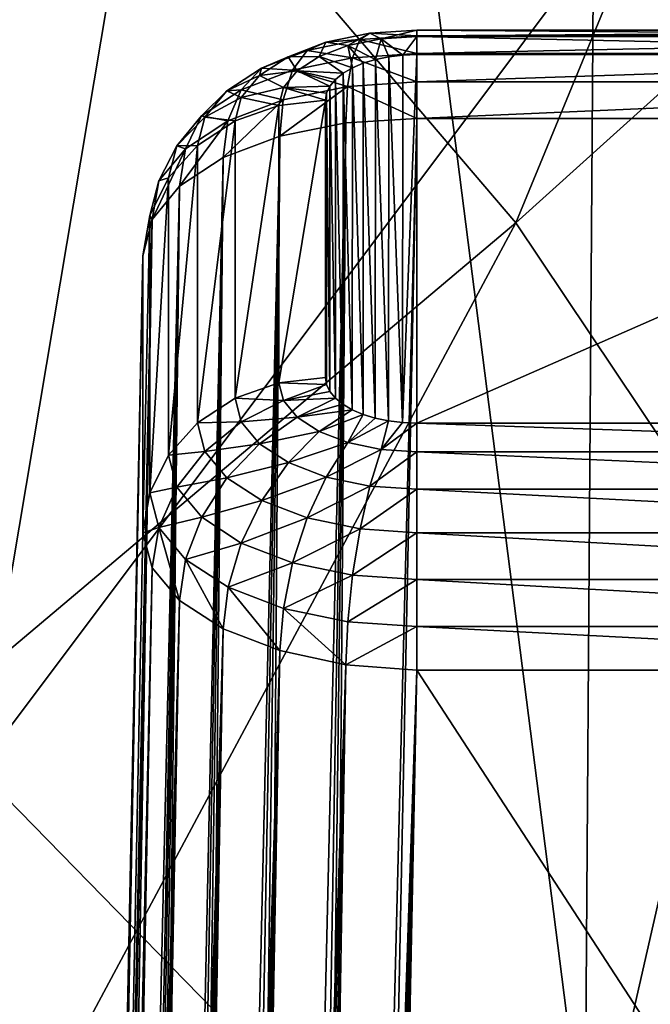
# Model space of a CAD drawing. Header units: metres. Extents: x -109 to 109, y -78 to 121.
# Tile 578 of 656: x 18.362 to 19.052, y -58.125 to -57.048. Entities that reach past the tile are written whole.
import ezdxf

# ---------------------------------------------------------------- set-up
doc = ezdxf.new("R2010")
doc.units = ezdxf.units.M
doc.layers.add('solid_508554_SW0001', color=7, linetype='CONTINUOUS')

msp = doc.modelspace()

# ---------------------------------------------------------------- linework, layer by layer
at = {"layer": 'solid_508554_SW0001'}
for points in [[(19.440199, -61.893547, 16.898468), (19.532137, -50.021473, 9.955032), (18.029377, -50.841457, 8.534774)], [(17.94449, -62.709686, 15.484874), (19.440199, -61.893547, 16.898468), (18.029377, -50.841457, 8.534774)], [(20.641497, -50.914703, 8.418381), (20.549397, -63.05127, 15.519059), (18.941591, -63.890049, 14.066255)], [(19.02648, -51.757244, 6.959062), (20.641497, -50.914703, 8.418381), (18.941591, -63.890049, 14.066255)], [(19.02648, -51.757244, 6.959062), (18.941591, -63.890049, 14.066255), (17.197317, -64.657623, 12.736771)], [(17.274378, -52.528263, 5.623614), (19.02648, -51.757244, 6.959062), (17.197317, -64.657623, 12.736771)], [(17.434929, -57.128788, 46.136292), (18.763037, -55.21257, 46.031895), (17.686653, -54.458786, 47.33749)], [(17.434929, -57.128788, 46.136292), (18.316025, -57.868122, 44.855724), (18.763037, -55.21257, 46.031895)], [(18.316025, -57.868122, 44.855724), (19.71125, -56.008224, 44.653782), (18.763037, -55.21257, 46.031895)], [(18.904879, -57.270119, 41.36869), (18.269255, -56.525734, 42.658005), (19.746634, -55.229622, 41.827587)], [(18.904879, -57.270119, 41.36869), (19.746634, -55.229622, 41.827587), (20.33606, -55.981346, 40.525566)], [(19.419413, -58.037533, 40.039486), (18.904879, -57.270119, 41.36869), (20.33606, -55.981346, 40.525566)], [(18.316025, -57.868122, 44.855724), (19.072004, -58.641312, 43.516521), (19.71125, -56.008224, 44.653782)], [(17.150715, -58.748363, 42.122066), (18.269255, -56.525734, 42.658005), (18.904879, -57.270119, 41.36869)], [(18.696949, -57.072407, 33.500172), (18.744974, -57.062454, 33.517414), (18.720881, -57.076164, 33.454517)], [(18.734299, -57.06955, 33.567482), (18.744974, -57.062454, 33.517414), (18.696949, -57.072407, 33.500172)], [(18.744974, -57.062454, 33.517414), (18.757364, -57.0686, 33.467613), (18.720881, -57.076164, 33.454517)], [(18.734299, -57.06955, 33.567482), (18.796524, -57.065453, 33.574585), (18.744974, -57.062454, 33.517414)], [(18.734299, -57.06955, 33.567482), (18.796524, -57.084774, 33.62252), (18.796524, -57.065453, 33.574585)], [(18.744974, -57.062454, 33.517414), (18.796524, -57.065453, 33.574585), (18.796524, -57.059059, 33.523296)], [(18.744974, -57.062454, 33.517414), (18.796524, -57.059059, 33.523296), (18.757364, -57.0686, 33.467613)], [(18.757364, -57.0686, 33.467613), (18.796524, -57.059059, 33.523296), (18.796524, -57.066021, 33.47208)], [(18.757364, -57.0686, 33.467613), (18.796524, -57.066021, 33.47208), (18.781042, -57.086452, 33.423363)], [(18.796524, -57.066021, 33.47208), (18.796524, -57.08585, 33.424408), (18.781042, -57.086452, 33.423363)], [(18.796524, -57.059059, 33.523296), (19.716505, -57.059059, 33.523296), (19.716505, -57.066021, 33.47208)], [(18.796524, -57.066021, 33.47208), (18.796524, -57.059059, 33.523296), (19.716505, -57.066021, 33.47208)], [(18.796524, -57.065453, 33.574585), (19.716505, -57.065453, 33.574581), (19.716505, -57.059059, 33.523296)], [(18.796524, -57.059059, 33.523296), (18.796524, -57.065453, 33.574585), (19.716505, -57.059059, 33.523296)], [(18.796524, -57.084774, 33.62252), (19.716505, -57.084774, 33.62252), (19.716505, -57.065453, 33.574581)], [(18.796524, -57.065453, 33.574585), (18.796524, -57.084774, 33.62252), (19.716505, -57.065453, 33.574581)], [(18.796524, -57.066021, 33.47208), (19.716505, -57.08585, 33.424408), (18.796524, -57.08585, 33.424408)], [(18.796524, -57.066021, 33.47208), (19.716505, -57.066021, 33.47208), (19.716505, -57.08585, 33.424408)], [(18.655729, -57.088234, 33.472759), (18.696949, -57.072407, 33.500172), (18.689569, -57.088184, 33.433693)], [(18.676327, -57.081566, 33.546673), (18.696949, -57.072407, 33.500172), (18.655729, -57.088234, 33.472759)], [(18.676327, -57.081566, 33.546673), (18.734299, -57.06955, 33.567482), (18.696949, -57.072407, 33.500172)], [(18.726049, -57.089417, 33.614479), (18.734299, -57.06955, 33.567482), (18.676327, -57.081566, 33.546673)], [(18.696949, -57.072407, 33.500172), (18.720881, -57.076164, 33.454517), (18.689569, -57.088184, 33.433693)], [(18.689569, -57.088184, 33.433693), (18.720881, -57.076164, 33.454517), (18.725914, -57.100449, 33.399124)], [(18.720881, -57.076164, 33.454517), (18.757364, -57.0686, 33.467613), (18.751257, -57.091267, 33.415024)], [(18.720881, -57.076164, 33.454517), (18.751257, -57.091267, 33.415024), (18.737864, -57.095356, 33.40794)], [(18.720881, -57.076164, 33.454517), (18.737864, -57.095356, 33.40794), (18.725914, -57.100449, 33.399124)], [(18.726049, -57.089417, 33.614479), (18.796524, -57.084774, 33.62252), (18.734299, -57.06955, 33.567482)], [(18.757364, -57.0686, 33.467613), (18.765785, -57.088272, 33.420212), (18.751257, -57.091267, 33.415024)], [(18.757364, -57.0686, 33.467613), (18.781042, -57.086452, 33.423363), (18.765785, -57.088272, 33.420212)], [(18.624125, -57.108849, 33.437057), (18.655729, -57.088234, 33.472759), (18.665562, -57.103844, 33.40657)], [(18.62657, -57.100674, 33.51358), (18.655729, -57.088234, 33.472759), (18.624125, -57.108849, 33.437057)], [(18.62657, -57.100674, 33.51358), (18.676327, -57.081566, 33.546673), (18.655729, -57.088234, 33.472759)], [(18.660389, -57.103027, 33.590908), (18.676327, -57.081566, 33.546673), (18.62657, -57.100674, 33.51358)], [(18.655729, -57.088234, 33.472759), (18.689569, -57.088184, 33.433693), (18.665562, -57.103844, 33.40657)], [(18.660389, -57.103027, 33.590908), (18.726049, -57.089417, 33.614479), (18.676327, -57.081566, 33.546673)], [(18.665562, -57.103844, 33.40657), (18.689569, -57.088184, 33.433693), (18.715696, -57.106415, 33.388786)], [(18.689569, -57.088184, 33.433693), (18.725914, -57.100449, 33.399124), (18.715696, -57.106415, 33.388786)], [(18.726049, -57.089417, 33.614479), (18.796524, -57.115738, 33.663906), (18.796524, -57.084774, 33.62252)], [(18.765577, -57.486855, 32.729847), (18.751257, -57.091267, 33.415024), (18.765785, -57.088272, 33.420212)], [(18.780874, -57.488693, 32.726658), (18.765577, -57.486855, 32.729847), (18.765785, -57.088272, 33.420212)], [(18.780874, -57.488693, 32.726658), (18.765785, -57.088272, 33.420212), (18.781042, -57.086452, 33.423363)], [(18.780874, -57.488693, 32.726658), (18.796524, -57.08585, 33.424408), (18.796524, -57.489311, 32.725594)], [(18.780874, -57.488693, 32.726658), (18.781042, -57.086452, 33.423363), (18.796524, -57.08585, 33.424408)], [(18.796524, -57.115738, 33.663906), (19.716505, -57.115738, 33.663906), (19.716505, -57.084774, 33.62252)], [(18.796524, -57.084774, 33.62252), (18.796524, -57.115738, 33.663906), (19.716505, -57.084774, 33.62252)], [(19.716505, -57.08585, 33.424408), (19.716505, -57.489311, 32.725594), (18.796524, -57.489311, 32.725594)], [(18.796524, -57.08585, 33.424408), (19.716505, -57.08585, 33.424408), (18.796524, -57.489311, 32.725594)], [(18.720778, -57.120728, 33.655262), (18.726049, -57.089417, 33.614479), (18.660389, -57.103027, 33.590908)], [(18.720778, -57.120728, 33.655262), (18.796524, -57.115738, 33.663906), (18.726049, -57.089417, 33.614479)], [(18.737658, -57.479729, 32.742191), (18.725914, -57.100449, 33.399124), (18.737864, -57.095356, 33.40794)], [(18.751051, -57.483841, 32.735065), (18.737658, -57.479729, 32.742191), (18.737864, -57.095356, 33.40794)], [(18.751051, -57.483841, 32.735065), (18.737864, -57.095356, 33.40794), (18.751257, -57.091267, 33.415024)], [(18.765577, -57.486855, 32.729847), (18.751051, -57.483841, 32.735065), (18.751257, -57.091267, 33.415024)], [(18.588419, -57.125553, 33.470482), (18.62657, -57.100674, 33.51358), (18.624125, -57.108849, 33.437057)], [(18.604036, -57.124664, 33.553429), (18.62657, -57.100674, 33.51358), (18.588419, -57.125553, 33.470482)], [(18.588419, -57.125553, 33.470482), (18.624125, -57.108849, 33.437057), (18.604273, -57.132835, 33.395508)], [(18.604036, -57.124664, 33.553429), (18.660389, -57.103027, 33.590908), (18.62657, -57.100674, 33.51358)], [(18.650204, -57.135353, 33.629929), (18.660389, -57.103027, 33.590908), (18.604036, -57.124664, 33.553429)], [(18.604273, -57.132835, 33.395508), (18.624125, -57.108849, 33.437057), (18.65048, -57.122066, 33.375008)], [(18.624125, -57.108849, 33.437057), (18.665562, -57.103844, 33.40657), (18.65048, -57.122066, 33.375008)], [(18.650204, -57.135353, 33.629929), (18.720778, -57.120728, 33.655262), (18.660389, -57.103027, 33.590908)], [(18.65048, -57.122066, 33.375008), (18.665562, -57.103844, 33.40657), (18.701448, -57.120373, 33.364613)], [(18.665562, -57.103844, 33.40657), (18.715696, -57.106415, 33.388786), (18.707474, -57.11311, 33.377193)], [(18.665562, -57.103844, 33.40657), (18.707474, -57.11311, 33.377193), (18.701448, -57.120373, 33.364613)], [(18.715542, -57.468639, 32.761395), (18.707474, -57.11311, 33.377193), (18.715696, -57.106415, 33.388786)], [(18.725721, -57.474617, 32.751045), (18.715542, -57.468639, 32.761395), (18.715696, -57.106415, 33.388786)], [(18.725721, -57.474617, 32.751045), (18.715696, -57.106415, 33.388786), (18.725914, -57.100449, 33.399124)], [(18.737658, -57.479729, 32.742191), (18.725721, -57.474617, 32.751045), (18.725914, -57.100449, 33.399124)], [(18.720778, -57.120728, 33.655262), (18.646545, -57.175049, 33.660374), (18.718884, -57.160488, 33.686584)], [(18.650204, -57.135353, 33.629929), (18.646545, -57.175049, 33.660374), (18.720778, -57.120728, 33.655262)], [(18.65048, -57.122066, 33.375008), (18.701448, -57.120373, 33.364613), (18.697771, -57.128017, 33.351372)], [(18.701374, -57.454674, 32.785587), (18.697771, -57.128017, 33.351372), (18.701448, -57.120373, 33.364613)], [(18.707363, -57.461941, 32.772999), (18.701374, -57.454674, 32.785587), (18.701448, -57.120373, 33.364613)], [(18.707363, -57.461941, 32.772999), (18.701448, -57.120373, 33.364613), (18.707474, -57.11311, 33.377193)], [(18.715542, -57.468639, 32.761395), (18.707363, -57.461941, 32.772999), (18.707474, -57.11311, 33.377193)], [(18.720778, -57.120728, 33.655262), (18.718884, -57.160488, 33.686584), (18.796516, -57.156048, 33.695839)], [(18.720778, -57.120728, 33.655262), (18.796516, -57.156048, 33.695839), (18.796524, -57.115738, 33.663906)], [(19.716505, -57.115738, 33.663906), (18.796516, -57.156048, 33.695839), (19.25651, -57.156048, 33.695839)], [(18.796524, -57.115738, 33.663906), (18.796516, -57.156048, 33.695839), (19.716505, -57.115738, 33.663906)], [(18.560827, -57.152847, 33.504616), (18.604036, -57.124664, 33.553429), (18.588419, -57.125553, 33.470482)], [(18.589632, -57.158611, 33.589642), (18.604036, -57.124664, 33.553429), (18.560827, -57.152847, 33.504616)], [(18.560827, -57.152847, 33.504616), (18.588419, -57.125553, 33.470482), (18.564453, -57.15451, 33.420326)], [(18.564453, -57.15451, 33.420326), (18.588419, -57.125553, 33.470482), (18.604273, -57.132835, 33.395508)], [(18.589632, -57.158611, 33.589642), (18.650204, -57.135353, 33.629929), (18.604036, -57.124664, 33.553429)], [(18.604273, -57.132835, 33.395508), (18.65048, -57.122066, 33.375008), (18.645338, -57.141613, 33.341148)], [(18.645338, -57.141613, 33.341148), (18.65048, -57.122066, 33.375008), (18.696539, -57.135841, 33.337818)], [(18.65048, -57.122066, 33.375008), (18.697771, -57.128017, 33.351372), (18.696539, -57.135841, 33.337818)], [(18.696539, -57.43932, 32.812183), (18.696539, -57.135841, 33.337818), (18.697771, -57.128017, 33.351372)], [(18.697741, -57.447048, 32.798794), (18.696539, -57.43932, 32.812183), (18.697771, -57.128017, 33.351372)], [(18.701374, -57.454674, 32.785587), (18.697741, -57.447048, 32.798794), (18.697771, -57.128017, 33.351372)], [(18.564453, -57.15451, 33.420326), (18.604273, -57.132835, 33.395508), (18.597504, -57.158569, 33.350937)], [(18.650204, -57.135353, 33.629929), (18.584425, -57.198742, 33.618999), (18.646545, -57.175049, 33.660374)], [(18.589632, -57.158611, 33.589642), (18.584425, -57.198742, 33.618999), (18.650204, -57.135353, 33.629929)], [(18.597504, -57.158569, 33.350937), (18.604273, -57.132835, 33.395508), (18.645338, -57.141613, 33.341148)], [(18.597506, -57.462044, 32.825302), (18.597504, -57.158569, 33.350937), (18.645338, -57.141613, 33.341148)], [(18.64534, -57.445091, 32.815514), (18.597506, -57.462044, 32.825302), (18.645338, -57.141613, 33.341148)], [(18.64534, -57.445091, 32.815514), (18.645338, -57.141613, 33.341148), (18.696539, -57.135841, 33.337818)], [(18.64534, -57.445091, 32.815514), (18.696539, -57.135841, 33.337818), (18.696539, -57.43932, 32.812183)], [(18.533684, -57.185642, 33.447811), (18.560827, -57.152847, 33.504616), (18.564453, -57.15451, 33.420326)], [(18.54319, -57.188904, 33.537178), (18.560827, -57.152847, 33.504616), (18.533684, -57.185642, 33.447811)], [(18.54319, -57.188904, 33.537178), (18.589632, -57.158611, 33.589642), (18.560827, -57.152847, 33.504616)], [(18.533684, -57.185642, 33.447811), (18.564453, -57.15451, 33.420326), (18.556284, -57.185574, 33.366528)], [(18.589632, -57.158611, 33.589642), (18.53676, -57.22995, 33.565281), (18.584425, -57.198742, 33.618999)], [(18.54319, -57.188904, 33.537178), (18.53676, -57.22995, 33.565281), (18.589632, -57.158611, 33.589642)], [(18.556284, -57.185574, 33.366528), (18.564453, -57.15451, 33.420326), (18.597504, -57.158569, 33.350937)], [(18.556286, -57.489048, 32.840893), (18.556284, -57.185574, 33.366528), (18.597504, -57.158569, 33.350937)], [(18.597506, -57.462044, 32.825302), (18.556286, -57.489048, 32.840893), (18.597504, -57.158569, 33.350937)], [(18.612059, -61.722015, 36.422623), (18.718884, -57.160488, 33.686584), (18.646545, -57.175049, 33.660374)], [(18.612059, -61.722015, 36.422623), (18.641466, -61.678886, 36.405624), (18.718884, -57.160488, 33.686584)], [(18.641466, -61.678886, 36.405624), (18.662237, -61.649387, 36.392124), (18.718884, -57.160488, 33.686584)], [(18.662237, -61.649387, 36.392124), (18.683865, -61.619366, 36.376747), (18.718884, -57.160488, 33.686584)], [(18.751398, -59.372459, 35.027596), (18.796516, -57.156048, 33.695839), (18.683865, -61.619366, 36.376747)], [(18.683865, -61.619366, 36.376747), (18.796516, -57.156048, 33.695839), (18.718884, -57.160488, 33.686584)], [(18.751398, -59.372459, 35.027596), (19.25651, -57.156048, 33.695839), (18.796516, -57.156048, 33.695839)], [(18.751398, -59.372459, 35.027596), (19.716505, -57.156048, 33.695839), (19.25651, -57.156048, 33.695839)], [(18.751398, -59.372459, 35.027596), (19.88336, -58.791054, 34.678253), (19.716505, -57.156048, 33.695839)], [(18.538305, -61.837437, 36.452244), (18.646545, -57.175049, 33.660374), (18.584425, -57.198742, 33.618999)], [(18.538305, -61.837437, 36.452244), (18.560663, -61.801197, 36.445469), (18.646545, -57.175049, 33.660374)], [(18.560663, -61.801197, 36.445469), (18.58514, -61.762821, 36.435745), (18.646545, -57.175049, 33.660374)], [(18.58514, -61.762821, 36.435745), (18.612059, -61.722015, 36.422623), (18.646545, -57.175049, 33.660374)], [(18.514017, -57.224152, 33.476124), (18.533684, -57.185642, 33.447811), (18.524431, -57.220821, 33.386879)], [(18.514017, -57.224152, 33.476124), (18.54319, -57.188904, 33.537178), (18.533684, -57.185642, 33.447811)], [(18.524431, -57.220821, 33.386879), (18.533684, -57.185642, 33.447811), (18.556284, -57.185574, 33.366528)], [(18.524431, -57.524296, 32.861244), (18.524431, -57.220821, 33.386879), (18.556284, -57.185574, 33.366528)], [(18.556286, -57.489048, 32.840893), (18.524431, -57.524296, 32.861244), (18.556284, -57.185574, 33.366528)], [(18.54319, -57.188904, 33.537178), (18.506796, -57.266548, 33.50288), (18.53676, -57.22995, 33.565281)], [(18.514017, -57.224152, 33.476124), (18.506796, -57.266548, 33.50288), (18.54319, -57.188904, 33.537178)], [(18.483166, -61.933231, 36.457901), (18.584425, -57.198742, 33.618999), (18.53676, -57.22995, 33.565281)], [(18.483166, -61.933231, 36.457901), (18.49967, -61.903397, 36.458187), (18.584425, -57.198742, 33.618999)], [(18.49967, -61.903397, 36.458187), (18.518005, -61.871506, 36.456394), (18.584425, -57.198742, 33.618999)], [(18.518005, -61.871506, 36.456394), (18.538305, -61.837437, 36.452244), (18.584425, -57.198742, 33.618999)], [(18.50407, -57.261963, 33.410633), (18.514017, -57.224152, 33.476124), (18.524431, -57.220821, 33.386879)], [(18.504072, -57.565437, 32.884998), (18.50407, -57.261963, 33.410633), (18.524431, -57.220821, 33.386879)], [(18.50407, -57.261963, 33.410633), (18.506796, -57.266548, 33.50288), (18.514017, -57.224152, 33.476124)], [(18.524431, -57.524296, 32.861244), (18.504072, -57.565437, 32.884998), (18.524431, -57.220821, 33.386879)], [(18.425508, -62.051998, 36.432396), (18.53676, -57.22995, 33.565281), (18.506796, -57.266548, 33.50288)], [(18.425508, -62.051998, 36.432396), (18.443922, -62.010433, 36.446617), (18.53676, -57.22995, 33.565281)], [(18.443922, -62.010433, 36.446617), (18.455376, -61.986706, 36.451904), (18.53676, -57.22995, 33.565281)], [(18.455376, -61.986706, 36.451904), (18.468435, -61.960972, 36.45573), (18.53676, -57.22995, 33.565281)], [(18.468435, -61.960972, 36.45573), (18.483166, -61.933231, 36.457901), (18.53676, -57.22995, 33.565281)], [(17.150715, -58.748363, 42.122066), (18.904879, -57.270119, 41.36869), (17.704557, -59.509117, 40.804405)], [(17.704557, -59.509117, 40.804405), (18.904879, -57.270119, 41.36869), (19.419413, -58.037533, 40.039486)], [(18.404106, -62.113274, 36.394341), (18.506796, -57.266548, 33.50288), (18.496571, -57.306026, 33.436073)], [(18.404106, -62.113274, 36.394341), (18.412527, -62.085979, 36.414581), (18.506796, -57.266548, 33.50288)], [(18.412527, -62.085979, 36.414581), (18.425508, -62.051998, 36.432396), (18.506796, -57.266548, 33.50288)], [(18.50407, -57.261963, 33.410633), (18.496571, -57.609501, 32.910439), (18.496571, -57.306026, 33.436073)], [(18.504072, -57.565437, 32.884998), (18.496571, -57.609501, 32.910439), (18.50407, -57.261963, 33.410633)], [(18.50407, -57.261963, 33.410633), (18.496571, -57.306026, 33.436073), (18.506796, -57.266548, 33.50288)], [(18.397896, -62.55455, 35.651524), (18.496571, -57.306026, 33.436073), (18.496571, -57.609501, 32.910439)], [(18.397896, -62.55455, 35.651524), (18.397896, -62.152397, 36.348068), (18.496571, -57.306026, 33.436073)], [(18.399399, -62.135147, 36.372101), (18.496571, -57.306026, 33.436073), (18.397896, -62.152397, 36.348068)], [(18.399399, -62.135147, 36.372101), (18.404106, -62.113274, 36.394341), (18.496571, -57.306026, 33.436073)], [(18.64534, -57.445091, 32.815514), (18.696539, -57.43932, 32.812183), (18.697741, -57.447048, 32.798794)], [(18.650499, -57.464672, 32.781597), (18.597506, -57.462044, 32.825302), (18.64534, -57.445091, 32.815514)], [(18.650499, -57.464672, 32.781597), (18.64534, -57.445091, 32.815514), (18.697741, -57.447048, 32.798794)], [(18.650499, -57.464672, 32.781597), (18.697741, -57.447048, 32.798794), (18.701374, -57.454674, 32.785587)], [(18.650499, -57.464672, 32.781597), (18.701374, -57.454674, 32.785587), (18.707363, -57.461941, 32.772999)], [(18.604298, -57.487823, 32.780655), (18.556286, -57.489048, 32.840893), (18.597506, -57.462044, 32.825302)], [(18.604298, -57.487823, 32.780655), (18.597506, -57.462044, 32.825302), (18.650499, -57.464672, 32.781597)], [(18.604298, -57.487823, 32.780655), (18.650499, -57.464672, 32.781597), (18.665623, -57.482914, 32.750004)], [(18.665623, -57.482914, 32.750004), (18.650499, -57.464672, 32.781597), (18.707363, -57.461941, 32.772999)], [(18.665623, -57.482914, 32.750004), (18.707363, -57.461941, 32.772999), (18.715542, -57.468639, 32.761395)], [(18.665623, -57.482914, 32.750004), (18.715542, -57.468639, 32.761395), (18.725721, -57.474617, 32.751045)], [(18.689665, -57.498566, 32.722889), (18.665623, -57.482914, 32.750004), (18.725721, -57.474617, 32.751045)], [(18.689665, -57.498566, 32.722889), (18.725721, -57.474617, 32.751045), (18.737658, -57.479729, 32.742191)], [(18.564486, -57.520164, 32.786999), (18.556286, -57.489048, 32.840893), (18.604298, -57.487823, 32.780655)], [(18.564486, -57.520164, 32.786999), (18.604298, -57.487823, 32.780655), (18.624207, -57.511833, 32.739067)], [(18.624207, -57.511833, 32.739067), (18.604298, -57.487823, 32.780655), (18.665623, -57.482914, 32.750004)], [(18.624207, -57.511833, 32.739067), (18.665623, -57.482914, 32.750004), (18.689665, -57.498566, 32.722889)], [(18.720976, -57.510571, 32.702099), (18.689665, -57.498566, 32.722889), (18.737658, -57.479729, 32.742191)], [(18.720976, -57.510571, 32.702099), (18.737658, -57.479729, 32.742191), (18.751051, -57.483841, 32.735065)], [(18.720976, -57.510571, 32.702099), (18.751051, -57.483841, 32.735065), (18.765577, -57.486855, 32.729847)], [(18.757421, -57.518112, 32.689037), (18.720976, -57.510571, 32.702099), (18.765577, -57.486855, 32.729847)], [(18.757421, -57.518112, 32.689037), (18.765577, -57.486855, 32.729847), (18.780874, -57.488693, 32.726658)], [(18.564486, -57.520164, 32.786999), (18.524431, -57.524296, 32.861244), (18.556286, -57.489048, 32.840893)], [(18.655855, -57.53244, 32.703373), (18.624207, -57.511833, 32.739067), (18.689665, -57.498566, 32.722889)], [(18.655855, -57.53244, 32.703373), (18.689665, -57.498566, 32.722889), (18.720976, -57.510571, 32.702099)], [(18.757421, -57.518112, 32.689037), (18.780874, -57.488693, 32.726658), (18.796524, -57.489311, 32.725594)], [(18.757421, -57.518112, 32.689037), (18.796524, -57.489311, 32.725594), (18.796524, -57.520683, 32.684586)], [(19.716505, -57.520683, 32.684586), (18.796524, -57.489311, 32.725594), (19.716505, -57.489311, 32.725594)], [(19.716505, -57.520683, 32.684586), (18.796524, -57.520683, 32.684586), (18.796524, -57.489311, 32.725594)], [(18.53372, -57.55954, 32.800205), (18.524431, -57.524296, 32.861244), (18.564486, -57.520164, 32.786999)], [(18.53372, -57.55954, 32.800205), (18.564486, -57.520164, 32.786999), (18.588516, -57.549149, 32.736794)], [(18.588516, -57.549149, 32.736794), (18.564486, -57.520164, 32.786999), (18.624207, -57.511833, 32.739067)], [(18.588516, -57.549149, 32.736794), (18.624207, -57.511833, 32.739067), (18.655855, -57.53244, 32.703373)], [(18.697075, -57.548241, 32.676006), (18.655855, -57.53244, 32.703373), (18.720976, -57.510571, 32.702099)], [(18.697075, -57.548241, 32.676006), (18.720976, -57.510571, 32.702099), (18.757421, -57.518112, 32.689037)], [(18.74505, -57.55817, 32.65881), (18.697075, -57.548241, 32.676006), (18.757421, -57.518112, 32.689037)], [(18.74505, -57.55817, 32.65881), (18.757421, -57.518112, 32.689037), (18.796524, -57.520683, 32.684586)], [(18.53372, -57.55954, 32.800205), (18.504072, -57.565437, 32.884998), (18.524431, -57.524296, 32.861244)], [(18.74505, -57.55817, 32.65881), (18.796524, -57.520683, 32.684586), (18.796524, -57.561554, 32.652946)], [(19.716505, -57.561554, 32.652946), (18.796524, -57.561554, 32.652946), (18.796524, -57.520683, 32.684586)], [(19.716505, -57.520683, 32.684586), (19.716505, -57.561554, 32.652946), (18.796524, -57.520683, 32.684586)], [(18.626722, -57.574024, 32.69371), (18.588516, -57.549149, 32.736794), (18.655855, -57.53244, 32.703373)], [(18.626722, -57.574024, 32.69371), (18.655855, -57.53244, 32.703373), (18.697075, -57.548241, 32.676006)], [(18.560936, -57.592365, 32.743343), (18.53372, -57.55954, 32.800205), (18.588516, -57.549149, 32.736794)], [(18.560936, -57.592365, 32.743343), (18.588516, -57.549149, 32.736794), (18.626722, -57.574024, 32.69371)], [(18.676479, -57.593098, 32.660675), (18.626722, -57.574024, 32.69371), (18.697075, -57.548241, 32.676006)], [(18.676479, -57.593098, 32.660675), (18.697075, -57.548241, 32.676006), (18.74505, -57.55817, 32.65881)], [(18.514055, -57.603317, 32.819389), (18.504072, -57.565437, 32.884998), (18.53372, -57.55954, 32.800205)], [(18.514055, -57.603317, 32.819389), (18.53372, -57.55954, 32.800205), (18.560936, -57.592365, 32.743343)], [(18.734392, -57.60508, 32.639915), (18.676479, -57.593098, 32.660675), (18.74505, -57.55817, 32.65881)], [(18.734392, -57.60508, 32.639915), (18.74505, -57.55817, 32.65881), (18.796524, -57.561554, 32.652946)], [(18.734392, -57.60508, 32.639915), (18.796524, -57.561554, 32.652946), (18.796524, -57.609169, 32.632839)], [(19.716505, -57.609169, 32.632839), (18.796524, -57.609169, 32.632839), (18.796524, -57.561554, 32.652946)], [(19.716505, -57.561554, 32.652946), (19.716505, -57.609169, 32.632839), (18.796524, -57.561554, 32.652946)], [(18.514055, -57.603317, 32.819389), (18.496571, -57.609501, 32.910439), (18.504072, -57.565437, 32.884998)], [(18.604208, -57.620541, 32.694546), (18.560936, -57.592365, 32.743343), (18.626722, -57.574024, 32.69371)], [(18.604208, -57.620541, 32.694546), (18.626722, -57.574024, 32.69371), (18.676479, -57.593098, 32.660675)], [(18.543308, -57.638603, 32.758278), (18.514055, -57.603317, 32.819389), (18.560936, -57.592365, 32.743343)], [(18.543308, -57.638603, 32.758278), (18.560936, -57.592365, 32.743343), (18.604208, -57.620541, 32.694546)], [(18.660563, -57.642143, 32.657131), (18.604208, -57.620541, 32.694546), (18.676479, -57.593098, 32.660675)], [(18.660563, -57.642143, 32.657131), (18.676479, -57.593098, 32.660675), (18.734392, -57.60508, 32.639915)], [(18.514055, -57.603317, 32.819389), (18.506804, -57.647636, 32.842819), (18.496571, -57.609501, 32.910439)], [(18.514055, -57.603317, 32.819389), (18.536776, -57.683376, 32.779926), (18.506804, -57.647636, 32.842819)], [(18.543308, -57.638603, 32.758278), (18.536776, -57.683376, 32.779926), (18.514055, -57.603317, 32.819389)], [(18.726154, -57.655716, 32.633621), (18.660563, -57.642143, 32.657131), (18.734392, -57.60508, 32.639915)], [(18.726154, -57.655716, 32.633621), (18.734392, -57.60508, 32.639915), (18.796524, -57.609169, 32.632839)], [(18.506804, -57.647636, 32.842819), (18.397896, -62.55455, 35.651524), (18.496571, -57.609501, 32.910439)], [(18.726154, -57.655716, 32.633621), (18.796524, -57.609169, 32.632839), (18.796524, -57.660343, 32.625607)], [(19.716505, -57.660343, 32.625607), (18.796524, -57.660343, 32.625607), (18.796524, -57.609169, 32.632839)], [(19.716505, -57.609169, 32.632839), (19.716505, -57.660343, 32.625607), (18.796524, -57.609169, 32.632839)], [(18.589819, -57.668884, 32.705826), (18.543308, -57.638603, 32.758278), (18.604208, -57.620541, 32.694546)], [(18.589819, -57.668884, 32.705826), (18.604208, -57.620541, 32.694546), (18.660563, -57.642143, 32.657131)], [(18.543308, -57.638603, 32.758278), (18.584446, -57.714291, 32.726048), (18.536776, -57.683376, 32.779926)], [(18.589819, -57.668884, 32.705826), (18.584446, -57.714291, 32.726048), (18.543308, -57.638603, 32.758278)], [(18.399374, -62.56665, 35.624794), (18.397896, -62.55455, 35.651524), (18.506804, -57.647636, 32.842819)], [(18.404032, -62.574986, 35.594875), (18.399374, -62.56665, 35.624794), (18.506804, -57.647636, 32.842819)], [(18.41238, -62.578926, 35.561249), (18.404032, -62.574986, 35.594875), (18.506804, -57.647636, 32.842819)], [(18.41238, -62.578926, 35.561249), (18.506804, -57.647636, 32.842819), (18.536776, -57.683376, 32.779926)], [(18.650391, -57.692101, 32.665611), (18.589819, -57.668884, 32.705826), (18.660563, -57.642143, 32.657131)], [(18.650391, -57.692101, 32.665611), (18.660563, -57.642143, 32.657131), (18.726154, -57.655716, 32.633621)], [(18.720888, -57.706692, 32.640343), (18.650391, -57.692101, 32.665611), (18.726154, -57.655716, 32.633621)], [(18.720888, -57.706692, 32.640343), (18.726154, -57.655716, 32.633621), (18.796524, -57.660343, 32.625607)], [(18.720888, -57.706692, 32.640343), (18.796524, -57.660343, 32.625607), (18.796524, -57.711666, 32.631725)], [(19.716505, -57.711666, 32.631725), (18.796524, -57.711666, 32.631725), (18.796524, -57.660343, 32.625607)], [(19.716505, -57.660343, 32.625607), (19.716505, -57.711666, 32.631725), (18.796524, -57.660343, 32.625607)], [(18.589819, -57.668884, 32.705826), (18.646563, -57.73827, 32.684849), (18.584446, -57.714291, 32.726048)], [(18.650391, -57.692101, 32.665611), (18.646563, -57.73827, 32.684849), (18.589819, -57.668884, 32.705826)], [(18.425285, -62.577446, 35.522995), (18.41238, -62.578926, 35.561249), (18.536776, -57.683376, 32.779926)], [(18.44364, -62.569077, 35.4799), (18.425285, -62.577446, 35.522995), (18.536776, -57.683376, 32.779926)], [(18.44364, -62.569077, 35.4799), (18.536776, -57.683376, 32.779926), (18.584446, -57.714291, 32.726048)], [(18.650391, -57.692101, 32.665611), (18.718899, -57.753681, 32.659138), (18.646563, -57.73827, 32.684849)], [(18.720888, -57.706692, 32.640343), (18.718899, -57.753681, 32.659138), (18.650391, -57.692101, 32.665611)], [(18.720888, -57.706692, 32.640343), (18.796524, -57.711666, 32.631725), (18.718899, -57.753681, 32.659138)], [(18.796524, -57.711666, 32.631725), (18.796524, -57.75948, 32.650669), (18.718899, -57.753681, 32.659138)], [(18.796524, -57.711666, 32.631725), (19.716505, -57.75948, 32.650669), (18.796524, -57.75948, 32.650669)], [(19.716505, -57.711666, 32.631725), (19.716505, -57.75948, 32.650669), (18.796524, -57.711666, 32.631725)], [(18.455074, -62.561836, 35.456692), (18.44364, -62.569077, 35.4799), (18.584446, -57.714291, 32.726048)], [(18.468122, -62.552319, 35.432465), (18.455074, -62.561836, 35.456692), (18.584446, -57.714291, 32.726048)], [(18.482849, -62.540356, 35.407322), (18.468122, -62.552319, 35.432465), (18.584446, -57.714291, 32.726048)], [(18.499353, -62.525707, 35.381298), (18.482849, -62.540356, 35.407322), (18.584446, -57.714291, 32.726048)], [(18.499353, -62.525707, 35.381298), (18.584446, -57.714291, 32.726048), (18.646563, -57.73827, 32.684849)], [(18.5177, -62.508213, 35.354527), (18.499353, -62.525707, 35.381298), (18.646563, -57.73827, 32.684849)], [(18.538019, -62.487583, 35.327042), (18.5177, -62.508213, 35.354527), (18.646563, -57.73827, 32.684849)], [(18.560406, -62.463581, 35.298985), (18.538019, -62.487583, 35.327042), (18.646563, -57.73827, 32.684849)], [(18.560406, -62.463581, 35.298985), (18.646563, -57.73827, 32.684849), (18.718899, -57.753681, 32.659138)], [(18.584919, -62.435947, 35.270546), (18.560406, -62.463581, 35.298985), (18.718899, -57.753681, 32.659138)], [(18.611891, -62.404125, 35.241692), (18.584919, -62.435947, 35.270546), (18.718899, -57.753681, 32.659138)], [(18.641369, -62.36776, 35.212761), (18.611891, -62.404125, 35.241692), (18.718899, -57.753681, 32.659138)], [(18.641369, -62.36776, 35.212761), (18.718899, -57.753681, 32.659138), (18.796524, -57.75948, 32.650669)], [(18.66218, -62.341274, 35.19392), (18.641369, -62.36776, 35.212761), (18.796524, -57.75948, 32.650669)], [(18.68384, -62.312904, 35.175583), (18.66218, -62.341274, 35.19392), (18.796524, -57.75948, 32.650669)], [(18.68384, -62.312904, 35.175583), (18.796524, -57.75948, 32.650669), (18.751396, -60.021019, 33.904263)], [(19.88336, -59.427773, 33.57542), (18.751396, -60.021019, 33.904263), (18.796524, -57.75948, 32.650669)], [(19.88336, -59.427773, 33.57542), (18.796524, -57.75948, 32.650669), (19.716505, -57.75948, 32.650669)], [(17.499825, -60.355247, 43.709755), (19.072004, -58.641312, 43.516521), (18.316025, -57.868122, 44.855724)], [(17.704557, -59.509117, 40.804405), (19.419413, -58.037533, 40.039486), (18.123714, -60.291103, 39.449963)], [(18.123714, -60.291103, 39.449963), (19.419413, -58.037533, 40.039486), (19.809559, -58.823067, 38.678905)]]:
    msp.add_3dface(points, dxfattribs=at)

doc.saveas('drawing.dxf')
